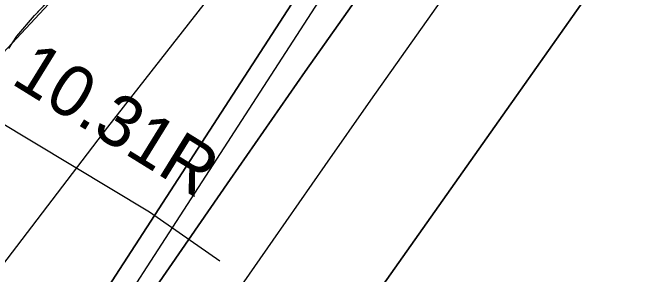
# Model space of a CAD drawing. Extents: x 3905714 to 3926767, y 183354 to 205755.
# Drawn here: x 3917902 to 3918432, y 196206 to 196420 of the extents above; entities that cross this region are included whole.
import ezdxf

# ---------------------------------------------------------------- set-up
doc = ezdxf.new("R2010")
doc.units = 0
for name, color, linetype in [('V-LEVE-TOET', 7, 'Continuous'), ('V-RIVR-EDGE', 7, 'Continuous'), ('V-STRM-FMON', 7, 'Continuous'), ('V-TOPO-DPTH', 7, 'Continuous'), ('V-TOPO-MINR', 7, 'Continuous'), ('V-TOPO-SHOR', 7, 'Continuous'), ('V-WETL-SWMP', 7, 'Continuous')]:
    doc.layers.add(name, color=color, linetype=linetype)

msp = doc.modelspace()

# ---------------------------------------------------------------- linework, layer by layer
at = {"layer": 'V-LEVE-TOET'}
msp.add_lwpolyline([(3918071.24, 196216.26), (3918013.59, 196256.52), (3917887.1, 196332.47)], dxfattribs=at)
at = {"layer": 'V-RIVR-EDGE'}
msp.add_lwpolyline([(3918265.66, 196853.77), (3918239.64, 196823.1), (3918221.06, 196796.16), (3918216.41, 196770.14), (3918217.34, 196742.26), (3918218.27, 196728.32), (3918208.05, 196716.24), (3918192.25, 196711.6), (3918174.6, 196712.53), (3918156.94, 196712.53), (3918144.86, 196702.31), (3918060.3, 196596.38), (3918004.55, 196529.47), (3917985.97, 196504.38), (3917949.73, 196447.7), (3917874.46, 196366.86)], dxfattribs=at)
at = {"layer": 'V-TOPO-DPTH'}
for points in [[(3917854.03, 196001.98), (3918290.41, 196674.45), (3918310.21, 196702.21), (3918330.13, 196729.88), (3918350.23, 196757.42), (3918370.45, 196784.88), (3918409.9, 196838.08), (3918410.49, 196838.87), (3918412.22, 196841.24), (3918413.93, 196843.63), (3918414.5, 196844.43), (3918879.8, 197508.47), (3918896.5, 197532.31), (3918913.2, 197556.15), (3918929.9, 197579.99), (3918946.59, 197603.84), (3918979.1, 197650.28), (3918979.55, 197650.9), (3918980.91, 197652.75), (3918982.3, 197654.58), (3918982.75, 197655.2), (3918993.02, 197669.21)], [(3918705.05, 197165.51), (3918466.06, 196823.41), (3918464.36, 196821), (3918462.65, 196818.6), (3918460.92, 196816.22), (3918459.17, 196813.85), (3918457.42, 196811.48), (3918455.67, 196809.11), (3918453.93, 196806.73), (3918452.19, 196804.35), (3918329.08, 196634.81), (3918266.1, 196547.45), (3918203.51, 196459.8), (3918141.52, 196371.72), (3918079.94, 196283.36), (3917887.18, 196004.78)], [(3917887.18, 196004.78), (3918079.94, 196283.36), (3918141.52, 196371.72), (3918203.51, 196459.8), (3918266.1, 196547.45), (3918329.08, 196634.81), (3918452.19, 196804.35), (3918453.93, 196806.73), (3918455.67, 196809.11), (3918457.42, 196811.48), (3918459.17, 196813.85), (3918460.92, 196816.22), (3918462.65, 196818.6), (3918464.36, 196821), (3918466.06, 196823.41), (3918705.05, 197165.51)], [(3917510.12, 195173.35), (3917990.88, 195890.77), (3918002.38, 195907.8), (3918013.96, 195924.78), (3918025.66, 195941.68), (3918037.43, 195958.52), (3918081.9, 196021.65), (3918115.98, 196070.01), (3918150.06, 196118.37), (3918184.16, 196166.71), (3918218.28, 196215.05), (3918585.43, 196735.1), (3918587.04, 196737.4), (3918588.63, 196739.7), (3918590.21, 196742.03), (3918591.77, 196744.36), (3918593.33, 196746.69), (3918594.88, 196749.03), (3918596.44, 196751.37), (3918597.99, 196753.71), (3918651.69, 196834.53), (3918680.27, 196877.16)], [(3917510.12, 195173.35), (3917990.88, 195890.77), (3918002.38, 195907.8), (3918013.96, 195924.78), (3918025.66, 195941.68), (3918037.43, 195958.52), (3918081.9, 196021.65), (3918115.98, 196070.01), (3918150.06, 196118.37), (3918184.16, 196166.71), (3918218.28, 196215.05), (3918585.43, 196735.1), (3918587.04, 196737.4), (3918588.63, 196739.7), (3918590.21, 196742.03), (3918591.77, 196744.36), (3918593.33, 196746.69), (3918594.88, 196749.03), (3918596.44, 196751.37), (3918597.99, 196753.71), (3918651.69, 196834.53), (3918680.27, 196877.16)], [(3918443.84, 196698.82), (3918414.23, 196656.98), (3918384.58, 196615.17), (3918354.86, 196573.4), (3918325.11, 196531.65), (3918308.6, 196508.53), (3918270.65, 196455.19), (3918232.8, 196401.77), (3918195.11, 196348.24), (3918157.53, 196294.63), (3918114.82, 196233.51), (3918084.8, 196190.37), (3918054.88, 196147.16), (3918025.12, 196103.85), (3917995.47, 196060.46), (3917937.25, 195974.94), (3917936.33, 195973.56), (3917352.65, 195130.58)], [(3918443.84, 196698.82), (3918414.23, 196656.98), (3918384.58, 196615.17), (3918354.86, 196573.4), (3918325.11, 196531.65), (3918308.6, 196508.53), (3918270.65, 196455.19), (3918232.8, 196401.77), (3918195.11, 196348.24), (3918157.53, 196294.63), (3918114.82, 196233.51), (3918084.8, 196190.37), (3918054.88, 196147.16), (3918025.12, 196103.85), (3917995.47, 196060.46), (3917937.25, 195974.94), (3917936.33, 195973.56), (3917352.65, 195130.58)]]:
    msp.add_lwpolyline(points, dxfattribs=at)
at = {"layer": 'V-TOPO-MINR'}
for points in [[(3917170.81, 195157.46), (3917352.14, 195422.16), (3917613.73, 195823.67), (3917768.3, 196049.71), (3917979.36, 196326.3), (3918356.88, 196808.12), (3918386.6, 196840.83), (3918609.55, 197165.01), (3918847.36, 197501.09), (3918954.37, 197652.77), (3918978.15, 197688.46)], [(3918993.02, 197669.21), (3918982.75, 197655.2), (3918982.3, 197654.58), (3918980.91, 197652.75), (3918979.55, 197650.9), (3918979.1, 197650.28), (3918946.59, 197603.84), (3918929.9, 197579.99), (3918913.2, 197556.15), (3918896.5, 197532.31), (3918879.8, 197508.47), (3918414.5, 196844.43), (3918413.93, 196843.63), (3918412.22, 196841.24), (3918410.49, 196838.87), (3918409.9, 196838.08), (3918370.45, 196784.88), (3918350.23, 196757.42), (3918330.13, 196729.88), (3918310.21, 196702.21), (3918290.41, 196674.45), (3917854.03, 196001.98)], [(3919012.68, 197653.68), (3919005.04, 197643.74), (3919003.18, 197641.31), (3919001.32, 197638.88), (3918998.59, 197635.18), (3918997.71, 197633.93), (3918931.46, 197538.22), (3918897.44, 197489.13), (3918863.37, 197440.07), (3918829.24, 197391.05), (3918795.08, 197342.05), (3918440.24, 196833.94), (3918437.98, 196830.73), (3918435.68, 196827.55), (3918434.52, 196825.97), (3918432.2, 196822.81), (3918431.04, 196821.23), (3918350.66, 196711.73), (3918309.49, 196655.26), (3918268.58, 196598.61), (3918228.05, 196541.69), (3918187.77, 196484.59), (3917826.38, 195925.85)], [(3918705.05, 197165.51), (3918466.06, 196823.41), (3918464.36, 196821), (3918462.65, 196818.6), (3918460.92, 196816.22), (3918459.17, 196813.85), (3918457.42, 196811.48), (3918455.67, 196809.11), (3918453.93, 196806.73), (3918452.19, 196804.35), (3918329.08, 196634.81), (3918266.1, 196547.45), (3918203.51, 196459.8), (3918141.52, 196371.72), (3918079.94, 196283.36), (3917887.18, 196004.78)], [(3918680.27, 196877.16), (3918651.69, 196834.53), (3918597.99, 196753.71), (3918596.44, 196751.37), (3918594.88, 196749.03), (3918593.33, 196746.69), (3918591.77, 196744.36), (3918590.21, 196742.03), (3918588.63, 196739.7), (3918587.04, 196737.4), (3918585.43, 196735.1), (3918218.28, 196215.05), (3918184.16, 196166.71), (3918150.06, 196118.37), (3918115.98, 196070.01), (3918081.9, 196021.65), (3918037.43, 195958.52), (3918025.66, 195941.68), (3918013.96, 195924.78), (3918002.38, 195907.8), (3917990.88, 195890.77), (3917510.12, 195173.35)], [(3918443.84, 196698.82), (3918414.23, 196656.98), (3918384.58, 196615.17), (3918354.86, 196573.4), (3918325.11, 196531.65), (3918308.6, 196508.53), (3918270.65, 196455.19), (3918232.8, 196401.77), (3918195.11, 196348.24), (3918157.53, 196294.63), (3918114.82, 196233.51), (3918084.8, 196190.37), (3918054.88, 196147.16), (3918025.12, 196103.85), (3917995.47, 196060.46), (3917937.25, 195974.94), (3917936.33, 195973.56), (3917352.65, 195130.58)]]:
    msp.add_lwpolyline(points, dxfattribs=at)
at = {"layer": 'V-TOPO-SHOR'}
msp.add_lwpolyline([(3917898.3, 196390.62), (3917904.77, 196400.7), (3917919.18, 196417.88), (3917951.2, 196451.49)], dxfattribs=at)
at = {"layer": 'V-WETL-SWMP'}
for p, q in [((3917919.18, 196417.88), (3917951.2, 196451.49)), ((3917904.77, 196400.7), (3917919.18, 196417.88)), ((3917898.3, 196390.62), (3917904.77, 196400.7))]:
    msp.add_line(p, q, dxfattribs=at)

# ---------------------------------------------------------------- texts
at = {"layer": 'V-STRM-FMON'}
msp.add_text('10.31R', height=42, rotation=328.2702, dxfattribs=at).set_placement((3917898.98, 196362.56))

doc.saveas('drawing.dxf')
